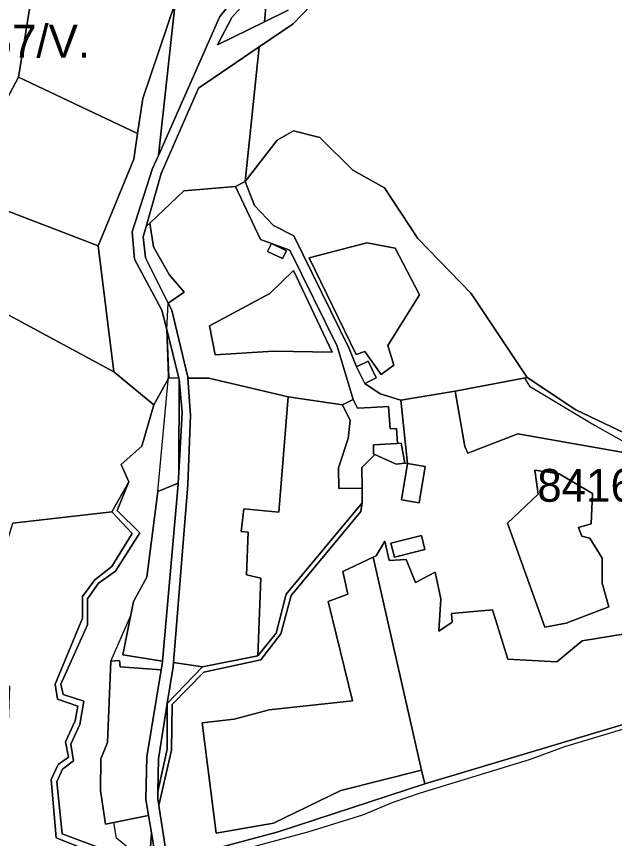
# Model space of a CAD drawing. Extents: x -477304 to -465429, y -1159113 to -1149210.
# Drawn here: x -473458.7 to -473185.8, y -1151455.6 to -1151080.1 of the extents above; entities that cross this region are included whole.
import ezdxf

# ---------------------------------------------------------------- set-up
doc = ezdxf.new("R2010")
doc.units = 0
for name, color, linetype in [('BPEJ_s', 7, 'Continuous'), ('ostatni_s', 7, 'Continuous'), ('PUPFL_s', 7, 'Continuous'), ('sad_s', 7, 'Continuous'), ('trav_porost_s', 7, 'Continuous'), ('voda_s', 7, 'Continuous'), ('zahrada_s', 7, 'Continuous')]:
    doc.layers.add(name, color=color, linetype=linetype)

msp = doc.modelspace()

# ---------------------------------------------------------------- linework, layer by layer
at = {"layer": 'BPEJ_s'}
for points in [[(-473402.72, -1151463.89), (-473413.03, -1151455.34), (-473414.28, -1151448.27), (-473418.15, -1151449.06), (-473420.42, -1151433.6), (-473420.21, -1151419.18), (-473417.23, -1151411.76), (-473415.64, -1151374.55), (-473406.58, -1151353.7), (-473405.29, -1151347.35), (-473399.26, -1151336.24), (-473394.19, -1151297.09), (-473389.7, -1151247.93), (-473389.55, -1151246.67), (-473389.42, -1151245.52), (-473389.35, -1151244.85), (-473389.29, -1151244.3), (-473390.13, -1151223.03), (-473389.45, -1151211.1), (-473382.17, -1151205.96), (-473389.08, -1151197.99), (-473396.22, -1151185.25), (-473397.85, -1151174.44), (-473382.33, -1151159.72), (-473358.72, -1151157.8), (-473354.28, -1151155.45), (-473339.76, -1151136.53), (-473332.22, -1151132.29), (-473320.33, -1151135.37), (-473305.21, -1151150.29), (-473290.69, -1151158.3), (-473275.59, -1151181.56), (-473251.27, -1151206.58), (-473225.63, -1151245.01), (-473226.93, -1151245.26), (-473224.56, -1151249), (-473194.94, -1151266.68), (-473170.53, -1151280.4)], [(-473402.72, -1151463.89), (-473413.03, -1151455.34), (-473414.28, -1151448.27), (-473418.15, -1151449.06), (-473420.42, -1151433.6), (-473420.21, -1151419.18), (-473417.23, -1151411.76), (-473415.64, -1151374.55), (-473406.58, -1151353.7), (-473405.29, -1151347.35), (-473399.26, -1151336.24), (-473394.19, -1151297.09), (-473389.7, -1151247.93), (-473389.55, -1151246.67), (-473389.42, -1151245.52), (-473389.35, -1151244.85), (-473389.29, -1151244.3), (-473390.13, -1151223.03), (-473389.45, -1151211.1), (-473382.17, -1151205.96), (-473389.08, -1151197.99), (-473396.22, -1151185.25), (-473397.85, -1151174.44), (-473382.33, -1151159.72), (-473358.72, -1151157.8), (-473354.28, -1151155.45), (-473339.76, -1151136.53), (-473332.22, -1151132.29), (-473320.33, -1151135.37), (-473305.21, -1151150.29), (-473290.69, -1151158.3), (-473275.59, -1151181.56)], [(-473275.59, -1151181.56), (-473251.27, -1151206.58), (-473225.63, -1151245.01), (-473226.93, -1151245.26), (-473224.56, -1151249), (-473194.94, -1151266.68), (-473170.53, -1151280.4)], [(-473165.96, -1151400.92), (-473208.58, -1151413.71), (-473224.77, -1151419.67), (-473274.42, -1151434.8), (-473286.99, -1151439.06), (-473300.84, -1151444.82), (-473325.35, -1151452.49), (-473351.13, -1151459.52)], [(-473165.96, -1151400.92), (-473208.58, -1151413.71), (-473224.77, -1151419.67), (-473274.42, -1151434.8), (-473286.99, -1151439.06), (-473300.84, -1151444.82), (-473325.35, -1151452.49), (-473351.13, -1151459.52)]]:
    msp.add_lwpolyline(points, dxfattribs=at)
at = {"layer": 'ostatni_s'}
for points in [[(-473365.97, -1151080.17), (-473393.96, -1151143.64), (-473386.28, -1151073.81), (-473343.17, -1151056.86), (-473345.49, -1151082.46), (-473366.98, -1151093.02), (-473360.39, -1151080.59), (-473347.06, -1151065.54), (-473352.56, -1151063.73)], [(-473347.95, -1151093.94), (-473354.28, -1151155.45), (-473358.72, -1151157.8), (-473382.33, -1151159.72), (-473397.85, -1151174.44), (-473399.58, -1151176.08), (-473392.67, -1151151.79), (-473375.67, -1151112.78)], [(-473283.18, -1151274.96), (-473284.87, -1151275.07), (-473285.36, -1151268.3), (-473288.22, -1151268.48), (-473288.87, -1151258.16), (-473296.89, -1151258.68), (-473303.14, -1151258.98), (-473305.05, -1151255.03), (-473312.3, -1151230.66), (-473333.92, -1151186.82), (-473342.37, -1151183.84), (-473347.35, -1151181.89), (-473358.72, -1151157.8), (-473354.28, -1151155.45), (-473350.15, -1151166.42), (-473341.48, -1151175.5), (-473332.12, -1151180.23), (-473306.83, -1151231.7), (-473303.49, -1151240.06), (-473299.76, -1151247.68), (-473292.81, -1151252.37), (-473283.28, -1151255.39), (-473280.27, -1151284.29), (-473281.48, -1151284.08)], [(-473342.37, -1151183.84), (-473335.54, -1151187.07), (-473337.25, -1151190.7), (-473344.08, -1151187.47)], [(-473298.22, -1151237.48), (-473294.49, -1151245.1), (-473299.76, -1151247.68), (-473303.49, -1151240.06)], [(-473288.22, -1151268.48), (-473285.36, -1151268.3), (-473284.87, -1151275.07), (-473287.73, -1151275.25), (-473295.81, -1151275.76), (-473295.81, -1151279.89), (-473295.13, -1151280.2), (-473301.13, -1151286.06), (-473300.98, -1151295.46), (-473311.62, -1151295.63), (-473311.77, -1151286.23), (-473307.29, -1151272.89), (-473306.47, -1151264.6), (-473309.95, -1151257.4), (-473305.05, -1151255.03), (-473303.14, -1151258.98), (-473296.89, -1151258.68), (-473288.87, -1151258.16)], [(-473280.27, -1151284.29), (-473272.18, -1151285.66), (-473274.98, -1151302.17), (-473283.07, -1151300.8)], [(-473300.94, -1151302.25), (-473301.57, -1151306.19), (-473333.41, -1151344.5), (-473338.02, -1151362.01), (-473347.15, -1151373.92), (-473373.16, -1151379.57), (-473387.7, -1151394.41), (-473388.03, -1151415.24), (-473393.78, -1151440.52), (-473394.26, -1151437.4), (-473394.19, -1151434.01), (-473390, -1151414.78), (-473389.9, -1151393.92), (-473373.85, -1151377.1), (-473348.59, -1151372.05), (-473340.24, -1151361.8), (-473335.63, -1151343.99)], [(-473272.3, -1151323.53), (-473286.22, -1151327.08), (-473287.86, -1151320.65), (-473273.93, -1151317.1)]]:
    msp.add_lwpolyline(points, close=True, dxfattribs=at)
for points in [[(-473395.72, -1151461.5), (-473397.13, -1151452.97), (-473398.44, -1151445.01), (-473399.67, -1151437.58), (-473399.19, -1151418.24), (-473392.65, -1151378.52), (-473392.24, -1151376.01), (-473392.1, -1151374.48), (-473384.87, -1151293.75), (-473384.85, -1151293.29), (-473384.58, -1151288.37), (-473383.1, -1151261.1), (-473384.49, -1151245.62), (-473384.58, -1151245.24), (-473390.13, -1151223.03), (-473392.31, -1151214.28), (-473404.87, -1151190.97), (-473405.94, -1151178.44), (-473396.57, -1151149.55), (-473393.96, -1151143.64), (-473365.97, -1151080.17), (-473352.56, -1151063.73)], [(-473347.06, -1151065.54), (-473360.39, -1151080.59), (-473366.98, -1151093.02), (-473345.49, -1151082.46), (-473334.78, -1151077.2)], [(-473324.41, -1151075.06), (-473332.49, -1151083.44), (-473347.95, -1151093.94), (-473375.67, -1151112.78), (-473392.67, -1151151.79), (-473399.58, -1151176.08), (-473400.89, -1151180.68), (-473399.82, -1151190.28), (-473389.45, -1151211.1), (-473387.87, -1151214.27), (-473380.57, -1151244.82), (-473380.54, -1151245.27), (-473379.37, -1151262.13), (-473380.58, -1151293.94), (-473387.07, -1151375.15), (-473387.26, -1151377.19), (-473389.9, -1151393.92), (-473393.88, -1151419.1), (-473394.19, -1151434.01), (-473394.26, -1151437.4), (-473393.78, -1151440.52), (-473389.83, -1151466.07)], [(-473398.22, -1151468.62), (-473397.13, -1151452.97), (-473395.72, -1151461.5)]]:
    msp.add_lwpolyline(points, dxfattribs=at)
at = {"layer": 'PUPFL_s'}
for points in [[(-473493.93, -1150952.53), (-473439.15, -1150992.25), (-473444.56, -1151025.69), (-473457.86, -1151107.81), (-473462.84, -1151117.28)], [(-473334.78, -1151077.2), (-473345.49, -1151082.46), (-473343.17, -1151056.86)], [(-473151.74, -1151284.45), (-473203.41, -1151259.68), (-473225.63, -1151245.01), (-473251.27, -1151206.58), (-473275.59, -1151181.56), (-473290.69, -1151158.3), (-473305.21, -1151150.29), (-473320.33, -1151135.37), (-473332.22, -1151132.29), (-473339.76, -1151136.53), (-473354.28, -1151155.45), (-473347.95, -1151093.94), (-473332.49, -1151083.44), (-473324.41, -1151075.06)], [(-473471.92, -1151211.32), (-473414.23, -1151242.47), (-473396.02, -1151257.42), (-473401.58, -1151276.31), (-473411.01, -1151284.79), (-473407.38, -1151292.71), (-473415.24, -1151306.36), (-473460.32, -1151311.47)], [(-473417.99, -1151460.92), (-473437.89, -1151453.46), (-473440.36, -1151429.7), (-473437.7, -1151423.81), (-473432.75, -1151420.04), (-473433.93, -1151412.41), (-473429.86, -1151403.53), (-473427.98, -1151392.88), (-473437.45, -1151389.82), (-473438.41, -1151385.04), (-473426.34, -1151357.97), (-473426.26, -1151346.15), (-473421.23, -1151338.86), (-473413.48, -1151333.49), (-473402.47, -1151315.93), (-473412.69, -1151305.71), (-473407.38, -1151292.71), (-473411.01, -1151284.79), (-473401.58, -1151276.31), (-473396.02, -1151257.42), (-473389.25, -1151245.21), (-473384.58, -1151245.24), (-473384.49, -1151245.62), (-473384.58, -1151288.37), (-473384.85, -1151293.29), (-473394.19, -1151297.09), (-473399.26, -1151336.24), (-473405.29, -1151347.35), (-473410.22, -1151371.65), (-473392.1, -1151374.48), (-473392.24, -1151376.01), (-473392.65, -1151378.52), (-473411.37, -1151377.19), (-473411.75, -1151374.25), (-473415.64, -1151374.55), (-473417.23, -1151411.76), (-473420.21, -1151419.18), (-473420.42, -1151433.6), (-473418.15, -1151449.06), (-473398.44, -1151445.01), (-473397.13, -1151452.97), (-473398.22, -1151468.62)], [(-473464.64, -1151464.83), (-473461.69, -1151386.12), (-473481.1, -1151379.28), (-473460.32, -1151311.47), (-473415.24, -1151306.36), (-473405.96, -1151316.29), (-473415.14, -1151331.25), (-473422.93, -1151337.41), (-473428.63, -1151344.96), (-473428.63, -1151354.85), (-473441.03, -1151385.02), (-473439.98, -1151391.98), (-473430.68, -1151395.04), (-473431.94, -1151401.75), (-473436.38, -1151411.34), (-473434.91, -1151418.47), (-473439.65, -1151421.82), (-473442.96, -1151428.57), (-473440.63, -1151455.2), (-473419.18, -1151463.69)], [(-473389.83, -1151466.07), (-473339.24, -1151452.55), (-473272.34, -1151430.59), (-473171.19, -1151400.25), (-473163.02, -1151389.01), (-473128.98, -1151392.4), (-473118.8, -1151408.45), (-473165.19, -1151416.85), (-473157.14, -1151437.85), (-473112.27, -1151466.2)]]:
    msp.add_lwpolyline(points, dxfattribs=at)
for points in [[(-473395.95, -1151029.04), (-473386.28, -1151073.81), (-473401.02, -1151117.52), (-473403.45, -1151133.58), (-473457.86, -1151107.81), (-473444.56, -1151025.69)], [(-473393.96, -1151143.64), (-473396.57, -1151149.55), (-473405.94, -1151178.44), (-473404.87, -1151190.97), (-473392.31, -1151214.28), (-473390.13, -1151223.03), (-473389.25, -1151245.21), (-473396.02, -1151257.42), (-473414.23, -1151242.47), (-473421.4, -1151184.88), (-473405.21, -1151145.22), (-473403.45, -1151133.58), (-473401.02, -1151117.52), (-473386.28, -1151073.81)], [(-473462.84, -1151117.28), (-473457.86, -1151107.81), (-473403.45, -1151133.58), (-473405.21, -1151145.22), (-473421.4, -1151184.88), (-473468.24, -1151166.93), (-473481.76, -1151161.75)], [(-473414.23, -1151242.47), (-473471.92, -1151211.32), (-473468.24, -1151166.93), (-473421.4, -1151184.88)], [(-473382.17, -1151205.96), (-473389.45, -1151211.1), (-473399.82, -1151190.28), (-473400.89, -1151180.68), (-473399.58, -1151176.08), (-473397.85, -1151174.44), (-473396.22, -1151185.25), (-473389.08, -1151197.99)], [(-473229.84, -1151270.75), (-473252.76, -1151279.55), (-473254.14, -1151276.45), (-473258.5, -1151251.3), (-473225.63, -1151245.01), (-473203.41, -1151259.68), (-473151.74, -1151284.45), (-473125.53, -1151281.64), (-473124.82, -1151286.84), (-473152.18, -1151290.74), (-473170.44, -1151281.27)], [(-473387.07, -1151375.15), (-473373.85, -1151377.1), (-473389.9, -1151393.92), (-473387.26, -1151377.19)]]:
    msp.add_lwpolyline(points, close=True, dxfattribs=at)
at = {"layer": 'sad_s'}
for points in [[(-473358.72, -1151157.8), (-473347.35, -1151181.89), (-473342.37, -1151183.84), (-473344.08, -1151187.47), (-473337.25, -1151190.7), (-473335.54, -1151187.07), (-473342.37, -1151183.84), (-473333.92, -1151186.82), (-473312.3, -1151230.66), (-473305.05, -1151255.03), (-473309.95, -1151257.4), (-473334.69, -1151253.8), (-473370.86, -1151245.33), (-473380.54, -1151245.27), (-473380.57, -1151244.82), (-473387.87, -1151214.27), (-473389.45, -1151211.1), (-473382.17, -1151205.96), (-473389.08, -1151197.99), (-473396.22, -1151185.25), (-473397.85, -1151174.44), (-473382.33, -1151159.72)], [(-473370.69, -1151221.42), (-473368, -1151234.68), (-473341.48, -1151233.01), (-473314.61, -1151233.42), (-473332.23, -1151196.15), (-473343.12, -1151206.69)]]:
    msp.add_lwpolyline(points, close=True, dxfattribs=at)
at = {"layer": 'trav_porost_s'}
for points in [[(-473339.76, -1151136.53), (-473332.22, -1151132.29), (-473320.33, -1151135.37), (-473305.21, -1151150.29), (-473290.69, -1151158.3), (-473275.59, -1151181.56), (-473251.27, -1151206.58), (-473225.63, -1151245.01), (-473258.5, -1151251.3), (-473283.28, -1151255.39), (-473292.81, -1151252.37), (-473299.76, -1151247.68), (-473294.49, -1151245.1), (-473298.22, -1151237.48), (-473303.49, -1151240.06), (-473306.83, -1151231.7), (-473332.12, -1151180.23), (-473341.48, -1151175.5), (-473350.15, -1151166.42), (-473354.28, -1151155.45)], [(-473289.21, -1151230.36), (-473286.51, -1151239.34), (-473292.22, -1151243.64), (-473299.68, -1151233.13), (-473303.67, -1151234.55), (-473325.15, -1151190.27), (-473298.89, -1151183.55), (-473285.9, -1151185.88), (-473274.83, -1151207.27)], [(-473274.83, -1151207.27), (-473285.9, -1151185.88), (-473298.89, -1151183.55), (-473325.15, -1151190.27), (-473303.67, -1151234.55), (-473299.68, -1151233.13), (-473292.22, -1151243.64), (-473286.51, -1151239.34), (-473289.21, -1151230.36)], [(-473370.69, -1151221.42), (-473343.12, -1151206.69), (-473332.23, -1151196.15), (-473314.61, -1151233.42), (-473341.48, -1151233.01), (-473368, -1151234.68)], [(-473390.13, -1151223.03), (-473384.58, -1151245.24), (-473389.25, -1151245.21)], [(-473380.58, -1151293.94), (-473379.37, -1151262.13), (-473380.54, -1151245.27), (-473370.86, -1151245.33), (-473334.69, -1151253.8), (-473338.94, -1151306.48), (-473354.94, -1151305.04), (-473356.11, -1151315.3), (-473353.01, -1151315.7), (-473353.77, -1151335.17), (-473347.25, -1151336.64), (-473348.59, -1151372.05), (-473373.85, -1151377.1), (-473387.07, -1151375.15)], [(-473384.49, -1151245.62), (-473383.1, -1151261.1), (-473384.58, -1151288.37)], [(-473334.69, -1151253.8), (-473309.95, -1151257.4), (-473306.47, -1151264.6), (-473307.29, -1151272.89), (-473311.77, -1151286.23), (-473311.62, -1151295.63), (-473300.98, -1151295.46), (-473300.94, -1151302.25), (-473335.63, -1151343.99), (-473340.24, -1151361.8), (-473348.59, -1151372.05), (-473347.25, -1151336.64), (-473353.77, -1151335.17), (-473353.01, -1151315.7), (-473356.11, -1151315.3), (-473354.94, -1151305.04), (-473338.94, -1151306.48)], [(-473207.78, -1151357.25), (-473188.43, -1151349.79), (-473191.4, -1151338.93), (-473191.36, -1151327.49), (-473196.98, -1151318.4), (-473200.7, -1151317.52), (-473202.25, -1151313.53), (-473196.39, -1151311.77), (-473195.89, -1151297.94), (-473211.05, -1151288.97), (-473222.11, -1151287.38), (-473220.64, -1151298.28), (-473234.59, -1151311.48), (-473217.63, -1151359.09)], [(-473222.11, -1151287.38), (-473211.05, -1151288.97), (-473195.89, -1151297.94), (-473196.39, -1151311.77), (-473202.25, -1151313.53), (-473200.7, -1151317.52), (-473196.98, -1151318.4), (-473191.36, -1151327.49), (-473191.4, -1151338.93), (-473188.43, -1151349.79), (-473207.78, -1151357.25), (-473217.63, -1151359.09), (-473234.59, -1151311.48), (-473220.64, -1151298.28)], [(-473399.26, -1151336.24), (-473394.19, -1151297.09), (-473384.85, -1151293.29), (-473384.87, -1151293.75), (-473392.1, -1151374.48), (-473410.22, -1151371.65), (-473405.29, -1151347.35)], [(-473273.93, -1151317.1), (-473287.86, -1151320.65), (-473286.22, -1151327.08), (-473272.3, -1151323.53)], [(-473316.45, -1151347.23), (-473307.53, -1151343.92), (-473309.79, -1151333.57), (-473295.95, -1151327.1), (-473273.85, -1151424.39), (-473310.75, -1151433.65), (-473341.46, -1151448.57), (-473367.52, -1151453.1), (-473373.97, -1151402.68), (-473359.35, -1151401.09), (-473343.43, -1151396.81), (-473305.31, -1151392.62)], [(-473399.19, -1151418.24), (-473399.67, -1151437.58), (-473398.44, -1151445.01), (-473418.15, -1151449.06), (-473420.42, -1151433.6), (-473420.21, -1151419.18), (-473417.23, -1151411.76), (-473415.64, -1151374.55), (-473411.75, -1151374.25), (-473411.37, -1151377.19), (-473392.65, -1151378.52)], [(-473393.88, -1151419.1), (-473389.9, -1151393.92), (-473390, -1151414.78), (-473394.19, -1151434.01)]]:
    msp.add_lwpolyline(points, close=True, dxfattribs=at)
for points in [[(-473140.84, -1151355.57), (-473200.62, -1151365.25), (-473212.18, -1151374.81), (-473234.51, -1151373.59), (-473241.51, -1151351.13), (-473260.11, -1151352.85), (-473259.9, -1151356.7), (-473265.89, -1151360.77), (-473265.09, -1151346.1), (-473267.61, -1151333.9), (-473276.57, -1151338.55), (-473280.93, -1151328.12), (-473288.59, -1151328.62), (-473290.65, -1151319.69), (-473294.54, -1151326.44), (-473295.95, -1151327.1), (-473309.79, -1151333.57), (-473307.53, -1151343.92), (-473316.45, -1151347.23), (-473305.31, -1151392.62), (-473343.43, -1151396.81), (-473359.35, -1151401.09), (-473373.97, -1151402.68), (-473367.52, -1151453.1), (-473341.46, -1151448.57), (-473310.75, -1151433.65), (-473273.85, -1151424.39), (-473272.34, -1151430.59), (-473339.24, -1151452.55), (-473389.83, -1151466.07), (-473393.78, -1151440.52), (-473388.03, -1151415.24), (-473387.7, -1151394.41), (-473373.16, -1151379.57), (-473347.15, -1151373.92), (-473338.02, -1151362.01), (-473333.41, -1151344.5), (-473301.57, -1151306.19), (-473300.94, -1151302.25), (-473300.98, -1151295.46), (-473301.13, -1151286.06), (-473295.13, -1151280.2), (-473285.46, -1151284.63), (-473281.48, -1151284.08), (-473280.27, -1151284.29), (-473283.07, -1151300.8), (-473274.98, -1151302.17), (-473272.18, -1151285.66), (-473280.27, -1151284.29), (-473283.28, -1151255.39), (-473258.5, -1151251.3), (-473254.14, -1151276.45), (-473252.76, -1151279.55), (-473229.84, -1151270.75), (-473170.44, -1151281.27)], [(-473171.19, -1151400.25), (-473272.34, -1151430.59), (-473273.85, -1151424.39), (-473295.95, -1151327.1), (-473294.54, -1151326.44), (-473290.65, -1151319.69), (-473288.59, -1151328.62), (-473280.93, -1151328.12), (-473276.57, -1151338.55), (-473267.61, -1151333.9), (-473265.09, -1151346.1), (-473265.89, -1151360.77), (-473259.9, -1151356.7), (-473260.11, -1151352.85), (-473241.51, -1151351.13), (-473234.51, -1151373.59), (-473212.18, -1151374.81), (-473200.62, -1151365.25), (-473140.84, -1151355.57)]]:
    msp.add_lwpolyline(points, dxfattribs=at)
at = {"layer": 'voda_s'}
msp.add_lwpolyline([(-473419.18, -1151463.69), (-473440.63, -1151455.2), (-473442.96, -1151428.57), (-473439.65, -1151421.82), (-473434.91, -1151418.47), (-473436.38, -1151411.34), (-473431.94, -1151401.75), (-473430.68, -1151395.04), (-473439.98, -1151391.98), (-473441.03, -1151385.02), (-473428.63, -1151354.85), (-473428.63, -1151344.96), (-473422.93, -1151337.41), (-473415.14, -1151331.25), (-473405.96, -1151316.29), (-473415.24, -1151306.36), (-473407.38, -1151292.71), (-473412.69, -1151305.71), (-473402.47, -1151315.93), (-473413.48, -1151333.49), (-473421.23, -1151338.86), (-473426.26, -1151346.15), (-473426.34, -1151357.97), (-473438.41, -1151385.04), (-473437.45, -1151389.82), (-473427.98, -1151392.88), (-473429.86, -1151403.53), (-473433.93, -1151412.41), (-473432.75, -1151420.04), (-473437.7, -1151423.81), (-473440.36, -1151429.7), (-473437.89, -1151453.46), (-473417.99, -1151460.92)], dxfattribs=at)
at = {"layer": 'zahrada_s'}
msp.add_lwpolyline([(-473287.73, -1151275.25), (-473284.87, -1151275.07), (-473283.18, -1151274.96), (-473281.48, -1151284.08), (-473285.46, -1151284.63), (-473295.13, -1151280.2), (-473295.81, -1151279.89), (-473295.81, -1151275.76)], close=True, dxfattribs=at)

# ---------------------------------------------------------------- texts
at = {"layer": 'BPEJ_s'}
for s, p in [('84167/V.', (-473505.4, -1151098.89)), ('84168/V.', (-473221.06, -1151301.74))]:
    msp.add_text(s, height=15, dxfattribs=at).set_placement(p)

doc.saveas('drawing.dxf')
